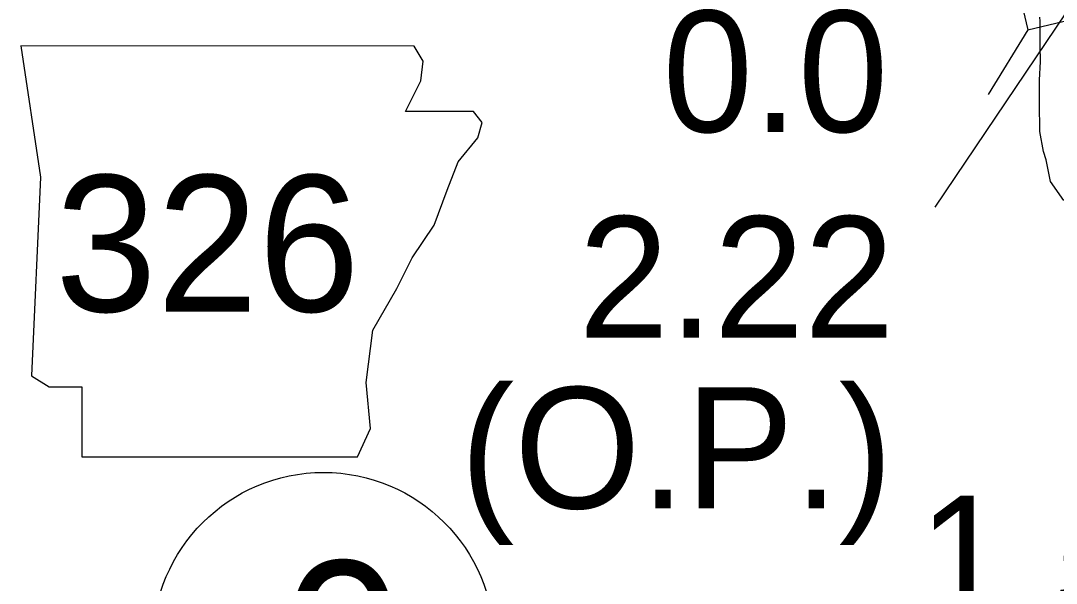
# Model space of a CAD drawing. Extents: x 31699 to 244310, y -8841 to 11474.
# Drawn here: x 96310.1 to 96550.4, y 4260.7 to 4391.3 of the extents above; entities that cross this region are included whole.
import ezdxf

# ---------------------------------------------------------------- set-up
doc = ezdxf.new("R2010")
doc.units = 0
for name, color, linetype in [('G-ANNO-TEXT', 7, 'Continuous'), ('R_Border Notes', 7, 'Continuous'), ('R_XS_EARTHWORK_STAGE1', 7, 'Continuous'), ('R_XS_EARTHWORK_STAGE2', 7, 'Continuous'), ('S_WALL', 7, 'Continuous'), ('S_WALL_ANNOT', 7, 'Continuous')]:
    doc.layers.add(name, color=color, linetype=linetype)

msp = doc.modelspace()

# ---------------------------------------------------------------- linework, layer by layer
at = {"layer": 'G-ANNO-TEXT'}
msp.add_lwpolyline([(96310.08, 4385.46), (96314.64, 4355), (96312.61, 4308.82), (96316.67, 4306.28), (96324.29, 4306.28), (96324.29, 4290.04), (96388.24, 4290.04), (96391.28, 4296.64), (96390.27, 4307.3), (96391.79, 4319.48), (96397.37, 4329.12), (96400.93, 4336.23), (96406, 4343.84), (96409.05, 4351.96), (96411.58, 4358.56), (96416.15, 4364.14), (96417.17, 4367.69), (96415.14, 4370.23), (96399.4, 4370.23), (96402.96, 4377.34), (96403.46, 4381.9), (96401.36, 4385.41)], close=True, dxfattribs=at)
at = {"layer": 'R_Border Notes'}
msp.add_circle((96380.36, 4246.82), 39.6, dxfattribs=at)
at = {"layer": 'R_XS_EARTHWORK_STAGE1'}
msp.add_line((96543.82, 4389.19), (96534.58, 4374.21), dxfattribs=at)
msp.add_lwpolyline([(96525.54, 4466.26), (96543.82, 4389.19), (96569.51, 4395.29), (96551.23, 4472.35)], close=True, dxfattribs=at)
at = {"layer": 'R_XS_EARTHWORK_STAGE2'}
msp.add_lwpolyline([(96552.21, 4349.58), (96549.05, 4353.96), (96548.1, 4358.97), (96547.46, 4360.92), (96546.6, 4365.6), (96546.49, 4372.23), (96546.55, 4377.53), (96546.73, 4381.87), (96546.68, 4385.44), (96546.65, 4391.18), (96546.63, 4392.11)], dxfattribs=at)
at = {"layer": 'S_WALL'}
msp.add_line((96522.35, 4348), (96556.92, 4399.4), dxfattribs=at)

# ---------------------------------------------------------------- texts
at = {"layer": 'G-ANNO-TEXT'}
msp.add_text('326', height=31.68, dxfattribs=at).set_placement((96318.08, 4323.76))
at = {"layer": 'R_Border Notes'}
msp.add_text('0', height=38.02, dxfattribs=at).set_placement((96370.68, 4227.81))
at = {"layer": 'S_WALL'}
for s, p in [('2.22', (96439.55, 4317.74)), ('(O.P.)', (96412.08, 4278.05)), ('1.55', (96518.44, 4252.85))]:
    msp.add_text(s, height=28.16, dxfattribs=at).set_placement(p)
at = {"layer": 'S_WALL_ANNOT'}
msp.add_text('0.0', height=28.16, dxfattribs=at).set_placement((96459.07, 4365.47))

doc.saveas('drawing.dxf')
